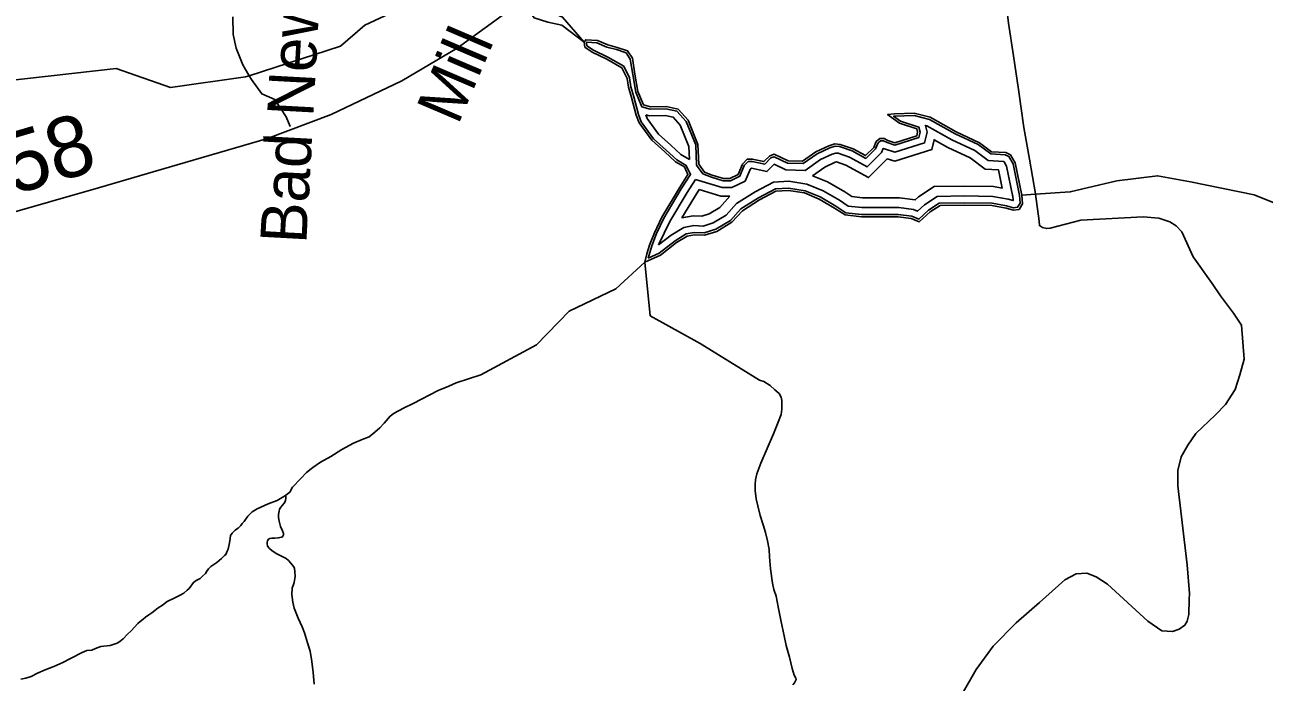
# Model space of a CAD drawing. Extents: x 2001466 to 31450019, y -30647475 to 847247.
# Drawn here: x 2173713 to 2178813, y 780555 to 783261 of the extents above; entities that cross this region are included whole.
import ezdxf

# ---------------------------------------------------------------- set-up
doc = ezdxf.new("R2010")
doc.units = 0
for name, color, linetype in [('Exist Hydrographic Buffer Line', 7, 'Continuous'), ('Exist Hydrographic Creek Single Shore', 7, 'Continuous'), ('Exist Hydrographic Lake Shore', 7, 'Continuous'), ('Exist Hydrographic Misc Water Feature', 7, 'Continuous'), ('Exist Road Non-System Type 51', 7, 'Continuous'), ('Exist Road Non-System Type 51 Label', 7, 'Continuous'), ('Exist Road Secondary Mileage Hundredths English Label', 7, 'Continuous'), ('Exist Road Secondary Type 51 Attributed', 7, 'Continuous'), ('Exist Road Secondary Type 51 Label', 7, 'Continuous')]:
    doc.layers.add(name, color=color, linetype=linetype)

msp = doc.modelspace()

# ---------------------------------------------------------------- linework, layer by layer
at = {"layer": 'Exist Hydrographic Buffer Line'}
for points in [[(2176538.3, 782633.6), (2176503.8, 782647), (2176477.5, 782683.5), (2176473.9, 782766.4), (2176434.3, 782862.9), (2176396.5, 782905.6), (2176350.9, 782915.3), (2176286.7, 782913.5), (2176252.4, 782923.3), (2176227.2, 782983.5), (2176214.6, 783055.7), (2176204.2, 783119.5), (2176187.6, 783145.3), (2176148.3, 783158.4), (2176108.9, 783169.1), (2176067.2, 783186.5), (2176026.2, 783189.6), (2176024.3, 783186.6), (2176026.5, 783174.6), (2176052.8, 783155.9), (2176112.8, 783127.7), (2176177.8, 783090.5), (2176200.9, 783042.2), (2176206.4, 783006), (2176218.7, 782963.8), (2176238.1, 782891.4), (2176249.9, 782861), (2176300.1, 782791.8), (2176352.6, 782744.5), (2176396.2, 782704.3), (2176435.2, 782682), (2176452.8, 782644.5), (2176414.6, 782585.2), (2176342.1, 782464.6), (2176312.3, 782401.4), (2176293.1, 782350.5), (2176277.9, 782299.9)], [(2176448.5, 782706.6), (2176446.2, 782760.3), (2176410.2, 782847.9), (2176381.7, 782880.2), (2176348.4, 782887.3), (2176283.2, 782885.5), (2176268.7, 782889.6)], [(2176268.7, 782889.6), (2176274.6, 782874.5), (2176320.9, 782810.6), (2176371.4, 782765.1), (2176412.8, 782727), (2176448.5, 782706.6)], [(2177806.6, 782557.8), (2177779.6, 782688.7), (2177762.3, 782718.5), (2177747.1, 782725.4), (2177687.5, 782729), (2177636.3, 782767.4), (2177541, 782811.6), (2177435.3, 782871.5), (2177372.1, 782886.9), (2177292.2, 782885.1), (2177288.1, 782884.6), (2177317.1, 782863.9), (2177391.6, 782839.7), (2177396.8, 782819), (2177391.8, 782796.6), (2177293.3, 782765.7), (2177261.4, 782775.7), (2177246.3, 782783), (2177234.6, 782783.7), (2177224.6, 782774.3), (2177214.2, 782750.6), (2177174.2, 782710.6), (2177117.3, 782742), (2177065.8, 782759.2), (2177047.3, 782761.4), (2177025.1, 782754.3), (2176973.2, 782730.1), (2176916.3, 782689.7), (2176851.9, 782691.6), (2176796.7, 782717.5), (2176783.4, 782713), (2176757.7, 782687.1), (2176706, 782698.6), (2176690.1, 782697.8), (2176673.9, 782681.4), (2176655.5, 782637.2), (2176616.6, 782618.7), (2176586.5, 782618.7), (2176539, 782633.4)], [(2177779.2, 782552.2), (2177753.1, 782678.6), (2177742.6, 782696.7), (2177740.2, 782697.8), (2177677.4, 782701.6), (2177621.8, 782743.3), (2177528.2, 782786.6), (2177424.9, 782845.2), (2177418.8, 782846.7), (2177425.6, 782819.3), (2177415.5, 782774.7), (2177293.3, 782736.3), (2177251.1, 782749.5), (2177245.5, 782752.2), (2177237.7, 782734.5), (2177179.1, 782675.9), (2177106, 782716.3), (2177059.7, 782731.7), (2177050, 782732.8), (2177035.3, 782728.2), (2176987.3, 782705.8), (2176924.8, 782661.4), (2176845.3, 782663.8), (2176796.7, 782686.6), (2176766.7, 782656.4), (2176703.6, 782670.4), (2176702.4, 782670.4), (2176697.7, 782665.6), (2176677.2, 782616.5), (2176622.9, 782590.7), (2176582.2, 782590.7), (2176473.1, 782624.3)], [(2177735.3, 782588.5), (2177719.9, 782663.4), (2177664.6, 782666.7), (2177603.5, 782712.5), (2177511.9, 782755), (2177454.8, 782787.3), (2177445.7, 782746.9), (2177293.3, 782699.1), (2177262.3, 782708.8), (2177185.4, 782631.8), (2177091.7, 782683.5), (2177053, 782696.5), (2177048.3, 782695), (2177005.3, 782674.9), (2176954.9, 782639.1)], [(2176473.1, 782624.3), (2176438.3, 782570.4), (2176366.8, 782451.4), (2176321.3, 782355)], [(2176954.9, 782639.1), (2177016.5, 782613.8), (2177087.1, 782572.6), (2177115.6, 782553.6), (2177159.8, 782548.9), (2177312.1, 782548.9), (2177377.1, 782540.2), (2177390.1, 782552.2), (2177455.2, 782594.7), (2177578.4, 782596.9), (2177699.7, 782595), (2177735.3, 782588.5)], [(2176277.9, 782299.9), (2176323.6, 782320.8), (2176388.8, 782372), (2176435.2, 782399.9), (2176468.1, 782405.7), (2176508.4, 782403.9), (2176557.2, 782419.1), (2176617.1, 782455.1), (2176659.6, 782502.9), (2176732.1, 782548.3), (2176801.6, 782584.9), (2176856.2, 782588.6), (2176924, 782577.6), (2176986, 782552.1), (2177050.7, 782514.3), (2177091.6, 782487), (2177156.2, 782480.2), (2177307.5, 782480.2), (2177362.7, 782472.9), (2177392, 782460.6), (2177432.4, 782497.8), (2177476.2, 782526.4), (2177578.5, 782528.2), (2177693, 782526.4), (2177753.2, 782515.5), (2177781.8, 782507.1), (2177798.5, 782509.7), (2177808.8, 782526.4), (2177806.4, 782559)], [(2176321.3, 782355), (2176372.8, 782395.3), (2176425.2, 782426.8), (2176466.3, 782434), (2176504.7, 782432.4), (2176545.5, 782445.1), (2176598.8, 782477), (2176641.2, 782524.7), (2176718, 782572.8), (2176793.7, 782612.6), (2176857.5, 782617), (2176931.7, 782605), (2176998.5, 782577.5), (2177065.6, 782538.3), (2177101.4, 782514.4), (2177157.7, 782508.5), (2177309.4, 782508.5), (2177370.2, 782500.4), (2177386.2, 782493.6), (2177415, 782520.2), (2177467.6, 782554.5), (2177578.5, 782556.4), (2177695.8, 782554.6), (2177759.7, 782543), (2177779.7, 782537.2), (2177778.2, 782556.9)], [(2176488.3, 782582.4), (2176468.5, 782551.6), (2176417.2, 782466.4)], [(2176614.1, 782555.1), (2176576.9, 782555.1), (2176488.3, 782582.4)], [(2176417.2, 782466.4), (2176463.6, 782474.6), (2176499.4, 782473), (2176528.9, 782482.2), (2176572.7, 782508.5), (2176614.1, 782555.1)]]:
    msp.add_lwpolyline(points, dxfattribs=at)
at = {"layer": 'Exist Hydrographic Creek Single Shore'}
msp.add_line((2177815.8, 782559.7), (2177871.7, 782563.4), dxfattribs=at)
msp.add_lwpolyline([(2177871.7, 782563.4), (2178015.2, 782572.8), (2178206.1, 782618.1), (2178374, 782639.1), (2178510.1, 782614), (2178771.7, 782560.3), (2178953.2, 782488.3)], dxfattribs=at)
at = {"layer": 'Exist Hydrographic Lake Shore'}
for points in [[(2176541.7, 782642.3), (2176509.8, 782654.8), (2176486.7, 782686.7), (2176483.1, 782768.4), (2176442.3, 782867.9), (2176401.5, 782914.1), (2176351.8, 782924.7), (2176287.9, 782922.9), (2176259.3, 782931.1), (2176236.2, 782986.2), (2176223.8, 783057.2), (2176213.2, 783122.9), (2176193.6, 783153.1), (2176151, 783167.3), (2176112, 783178), (2176069.4, 783195.8), (2176021.5, 783199.3), (2176014.4, 783188.6), (2176017.9, 783169.1), (2176048.1, 783147.8), (2176108.4, 783119.4), (2176170.6, 783083.9), (2176191.9, 783039.5), (2176197.2, 783003.9), (2176209.6, 782961.3), (2176229.1, 782888.5), (2176241.6, 782856.5), (2176293, 782785.5), (2176346.3, 782737.5), (2176390.7, 782696.7), (2176427.9, 782675.4), (2176442.1, 782645.2), (2176406.6, 782590.1), (2176333.9, 782469), (2176303.7, 782405.1), (2176284.2, 782353.5), (2176273.5, 782318), (2176264.9, 782283.5)], [(2177815.8, 782559.7), (2177788.5, 782692.1), (2177768.9, 782725.8), (2177749.4, 782734.7), (2177690.8, 782738.2), (2177641.1, 782775.5), (2177545.3, 782819.9), (2177438.8, 782880.3), (2177373.1, 782896.3), (2177291.5, 782894.5), (2177263.1, 782891), (2177312.8, 782855.5), (2177383.8, 782832.4), (2177387.1, 782818.9), (2177383.8, 782804), (2177293.3, 782775.5), (2177264.9, 782784.4), (2177248.7, 782792.2), (2177231.1, 782793.3), (2177216.8, 782779.8), (2177206.3, 782756), (2177172.6, 782722.3), (2177121.1, 782750.7), (2177067.8, 782768.4), (2177046.4, 782770.9), (2177021.7, 782763.1), (2176968.4, 782738.2), (2176913.4, 782699.2), (2176854.1, 782700.9), (2176797.3, 782727.6), (2176778.3, 782721.2), (2176754.7, 782697.4), (2176706.8, 782708), (2176686, 782707), (2176666, 782686.7), (2176648.2, 782644.1), (2176614.5, 782628.1), (2176587.9, 782628.1), (2176541.7, 782642.3)], [(2176264.9, 782283.5), (2176328.5, 782312.7), (2176394.2, 782364.2), (2176438.6, 782390.8), (2176468.8, 782396.2), (2176509.6, 782394.4), (2176561.1, 782410.4), (2176623.2, 782447.7), (2176665.8, 782495.6), (2176736.8, 782540), (2176804.2, 782575.6), (2176855.7, 782579.1), (2176921.4, 782568.4), (2176981.7, 782543.6), (2177045.6, 782506.3), (2177088.2, 782477.9), (2177155.7, 782470.8), (2177306.9, 782470.8), (2177360.2, 782463.7), (2177393.9, 782449.5), (2177438.3, 782490.3), (2177479.1, 782516.9), (2177578.5, 782518.7), (2177692.1, 782516.9), (2177751, 782506.3), (2177781.2, 782497.4), (2177804.3, 782501), (2177818.5, 782524), (2177815.8, 782559.7)]]:
    msp.add_lwpolyline(points, dxfattribs=at)
at = {"layer": 'Exist Hydrographic Misc Water Feature'}
for points in [[(2175751.1, 783388.2), (2175759.5, 783384.5), (2175779.2, 783370.6), (2175811.3, 783348.7), (2175831.4, 783334.7), (2175926.3, 783291.7), (2176014.4, 783188.6)], [(2174636.8, 783051.1), (2175012.3, 783172.5), (2175112.1, 783259.1), (2175253.2, 783325.1), (2175653.3, 783359.4), (2175782.9, 783326.9), (2175809.2, 783288.8), (2175864.9, 783271.2), (2175923.4, 783259.5), (2176014.4, 783188.6)], [(2172963.2, 783119.5), (2173097.3, 783011.8), (2173139.1, 782945.3), (2173331.2, 782846.3), (2173431.1, 782863.9), (2173540.7, 783018.6), (2174089.5, 783080.9), (2174313.2, 783003.2), (2174621.2, 783046.1), (2174636.8, 783051.1)], [(2174787.3, 781325.4), (2174803.3, 781337.6), (2174815.2, 781357.7), (2174848.8, 781394), (2174872.8, 781418), (2174898.7, 781438), (2174930.4, 781460.4), (2174972.3, 781484.5), (2175018.2, 781512.8), (2175065.8, 781538.8), (2175101.9, 781553.3), (2175129.8, 781565.3), (2175153.7, 781583.6), (2175173.6, 781601.7), (2175191.5, 781621.7), (2175216.9, 781649.9), (2175233.1, 781662.1), (2175271.2, 781682.3), (2175311, 781702.2), (2175414.6, 781755.1), (2175458.5, 781773.2), (2175488.4, 781787.4), (2175589.9, 781819.4), (2175819.5, 781943.5), (2175952.7, 782081.4), (2176145.5, 782173.3), (2176264.9, 782283.5)], [(2176735.9, 781798.4), (2176492.8, 781948.4), (2176286.9, 782063.5), (2176264.9, 782283.5)], [(2176886.8, 780565.8), (2176885.2, 780571.7), (2176878.6, 780583.7), (2176870.6, 780611.6), (2176860.4, 780657.4), (2176846.2, 780705.4), (2176838, 780745.2), (2176825.1, 780803.1), (2176813.2, 780864.9), (2176805, 780909.2), (2176794.8, 780937.1), (2176790.5, 780962.9), (2176782.3, 781020.9), (2176778, 781070.7), (2176776.1, 781100.6), (2176769.8, 781136.8), (2176761.4, 781170.6), (2176751.3, 781202.5), (2176739, 781240.5), (2176729.2, 781280.5), (2176722.6, 781310.3), (2176718.5, 781344.6), (2176718.7, 781368.5), (2176720.3, 781388.5), (2176725.9, 781412.4), (2176741.9, 781456.7), (2176767.5, 781516.5), (2176793.3, 781576.7), (2176811, 781618.7), (2176824.9, 781656.7), (2176828.6, 781678.9), (2176828.4, 781700.8), (2176828.6, 781715), (2176826.1, 781728.7), (2176817.9, 781742.9), (2176800.1, 781758.6), (2176780.2, 781776.7), (2176754, 781792.4), (2176735.9, 781798.4)], [(2173697.7, 780567.6), (2173718, 780571.5), (2173739.7, 780577.9), (2173766, 780591.8), (2173797.5, 780606.1), (2173833.4, 780620.1), (2173869.5, 780636.6), (2173901.5, 780652.9), (2173949.3, 780676.9), (2173969.4, 780685.2), (2173989, 780687.1), (2174005, 780693.2), (2174026.8, 780701.3), (2174064.9, 780705.6), (2174093, 780715.6), (2174105.1, 780721.9), (2174118.8, 780734), (2174136.7, 780752), (2174150.6, 780766.1), (2174178.5, 780796.3), (2174188.4, 780804.2), (2174200.3, 780814.5), (2174210.1, 780822.4), (2174224, 780832.4), (2174236.1, 780840.4), (2174248.4, 780850.7), (2174262, 780860.8), (2174280.2, 780872.7), (2174299.9, 780886.7), (2174328.2, 780901.1), (2174349.9, 780911.2), (2174367.6, 780921.1), (2174381.5, 780933.2), (2174389.7, 780941.3), (2174407.4, 780965.4), (2174419.2, 780973.7), (2174435.4, 780981.4), (2174445.3, 780991.7), (2174457.2, 781001.7), (2174463.1, 781011.8), (2174469.5, 781021.8), (2174478.7, 781031.7), (2174491.2, 781040), (2174503.1, 781047.9), (2174523.2, 781063.9), (2174534.5, 781076), (2174540.8, 781080.3), (2174546.4, 781094.1), (2174550.9, 781102.3), (2174556.4, 781128.3), (2174558.5, 781146.2), (2174560.1, 781158.1), (2174566.5, 781168.1), (2174578.4, 781180.5), (2174584.1, 781184.5), (2174591.9, 781188.6), (2174602, 781200.5), (2174608.1, 781208.5), (2174615.7, 781216.7), (2174621.8, 781224.7), (2174631.7, 781238.6), (2174649.5, 781256.5), (2174669.4, 781268.9), (2174715.3, 781289.2), (2174751.2, 781303.2), (2174779.1, 781319.3), (2174787.3, 781325.4)], [(2174903.6, 780546.3), (2174899.3, 780594.5), (2174895, 780640.2), (2174887.2, 780682.3), (2174876.7, 780716.4), (2174864.4, 780758), (2174854.6, 780782.2), (2174838.4, 780817.9), (2174822, 780859.7), (2174815.8, 780883.8), (2174811.7, 780915.6), (2174813.6, 780941.7), (2174821.4, 780965.7), (2174825.3, 780989.8), (2174824.8, 781009.8), (2174823, 781023.9), (2174818.7, 781031.8), (2174808.6, 781045.5), (2174798.4, 781055.6), (2174788.8, 781063.5), (2174750.8, 781083.5), (2174730.7, 781095.4), (2174720.5, 781105.1), (2174712.3, 781115.3), (2174710.6, 781125.3), (2174710.2, 781130.9), (2174712.5, 781137.1), (2174716.6, 781143), (2174722.3, 781147), (2174730.1, 781147.4), (2174742.2, 781147.2), (2174756.1, 781149.1), (2174770.3, 781151.5), (2174774.4, 781153.3), (2174778.3, 781161.6), (2174777.9, 781167.4), (2174774.2, 781177.7), (2174766, 781195.5), (2174759.8, 781217.2), (2174757.6, 781233.4), (2174757.8, 781245.5), (2174759.6, 781259.4), (2174761.9, 781267.2), (2174767.4, 781275.2), (2174781.2, 781291.4), (2174785.5, 781301.3), (2174787.5, 781313.6), (2174787.3, 781325.4)], [(2176873.5, 780544), (2176880.9, 780551.7), (2176886.8, 780565.8)]]:
    msp.add_lwpolyline(points, dxfattribs=at)
at = {"layer": 'Exist Road Non-System Type 51'}
for points in [[(2176817.9, 784551.2), (2176852, 784500.1), (2176911.6, 784443.3), (2176988.2, 784358.1), (2177133.4, 784196.6), (2177173.1, 784185.6), (2177549.1, 784188.5), (2177619.1, 784188.8), (2177654.9, 784179.9), (2177680.4, 784161.3), (2177693.8, 784137), (2177704, 783980.8), (2177707.9, 783812.7), (2177722.7, 783678.4), (2177733.3, 783542.1), (2177745.7, 783393.9), (2177760.6, 783267.5), (2177781.3, 783133), (2177802, 782994.6), (2177824.2, 782838.1), (2177847, 782707.5), (2177871.5, 782565), (2177871.7, 782563.4)], [(2174570, 783293.2), (2174570.2, 783221.2), (2174582.8, 783164.9), (2174611.2, 783096.2), (2174636.8, 783051.1)], [(2174636.8, 783051.1), (2174645.7, 783035.4), (2174688.2, 782976.4), (2174741.6, 782953.1), (2174788.4, 782881.3), (2174805.4, 782841.5)], [(2177871.7, 782563.4), (2177886.7, 782452.6), (2177888.3, 782434.6), (2177900.1, 782426.3), (2177918, 782421.9), (2177932, 782423.5), (2178058.8, 782456.4), (2178315.1, 782470.2), (2178378.9, 782464.6), (2178424.5, 782449.5), (2178450.1, 782432.9), (2178473.5, 782408.3), (2178521, 782305.2), (2178598.3, 782195.3), (2178633.1, 782144.5), (2178687.3, 782073.2), (2178720.1, 782024.4), (2178730.7, 781884.2), (2178713.2, 781820.6), (2178693.7, 781759.1), (2178654.2, 781698.1), (2178613.1, 781655.1), (2178531.3, 781579.1), (2178498.1, 781529.9), (2178471, 781482.6), (2178457.6, 781426.9), (2178458.1, 781362.9), (2178496.1, 781038.1), (2178505.3, 780919.9), (2178504.7, 780895.9), (2178503.2, 780833.9), (2178496.5, 780806.1), (2178486.1, 780790.4), (2178463.7, 780772.9), (2178435.5, 780763.6), (2178391.5, 780766.7), (2178334.5, 780806), (2178168.3, 780958.1), (2178121, 780989.2), (2178083.4, 781004.1), (2178039.3, 781001.2), (2177992.7, 780976.3), (2177888.5, 780882.9), (2177792.5, 780799.2), (2177698.2, 780703.6), (2177627.8, 780607.3), (2177569.3, 780504.7)]]:
    msp.add_lwpolyline(points, dxfattribs=at)
at = {"layer": 'Exist Road Secondary Type 51 Attributed'}
msp.add_lwpolyline([(2170186, 781466.4), (2170424.6, 781563.8), (2170801.3, 781708.3), (2171164.4, 781806.7), (2171536.9, 781903), (2171991.1, 782009.9), (2172617.8, 782169), (2173088.7, 782309.3), (2173615.1, 782474.8), (2174016.9, 782590), (2174274.3, 782665.4), (2174712.7, 782793.1), (2174974.3, 782891.5), (2175265.2, 783029.8), (2175492.3, 783163.8), (2175722.5, 783331.3), (2175917.1, 783507.2), (2176265.5, 783882.1), (2176566.9, 784250.7), (2176781.4, 784523), (2176873.5, 784617.2), (2176988.6, 784703.1), (2177187.4, 784828.7), (2177503.9, 784996.3)], dxfattribs=at)

# ---------------------------------------------------------------- texts
at = {"layer": 'Exist Road Non-System Type 51 Label'}
msp.add_text('Bad News Dr.', height=190, rotation=86.8654, dxfattribs=at).set_placement((2174871.5, 782357.2))
at = {"layer": 'Exist Road Secondary Mileage Hundredths English Label'}
msp.add_text('1.58', height=250, rotation=16.4681, dxfattribs=at).set_placement((2173397.3, 782480.7))
at = {"layer": 'Exist Road Secondary Type 51 Label'}
msp.add_text('Mill', height=190, rotation=66.8516, dxfattribs=at).set_placement((2175495.7, 782844.2))

doc.saveas('drawing.dxf')
